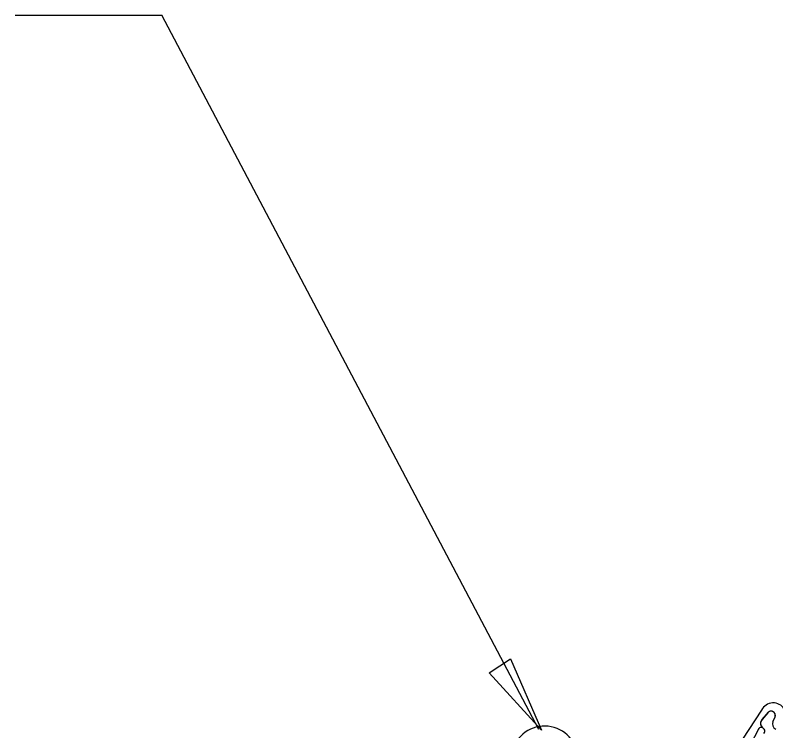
# Model space of a CAD drawing. Extents: x 0 to 2.85, y -0.1 to 1.83.
# Drawn here: x 1.7627 to 1.8173, y 1.6124 to 1.6638 of the extents above; entities that cross this region are included whole.
import ezdxf

# ---------------------------------------------------------------- set-up
doc = ezdxf.new("R2010")
doc.units = 0
for name, color, linetype in [('CT_Dimensions', 7, 'Continuous'), ('sb_Chainlink Fence', 7, 'Continuous'), ('sb_Existing Structural Steel', 7, 'Continuous')]:
    doc.layers.add(name, color=color, linetype=linetype)

msp = doc.modelspace()

# ---------------------------------------------------------------- linework, layer by layer
at = {"layer": 'CT_Dimensions'}
for p in [(1.7626716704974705, 1.6638139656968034), (1.8002901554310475, 1.6125002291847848)]:
    msp.add_line(p, (1.7731970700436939, 1.6638139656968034), dxfattribs=at)
msp.add_lwpolyline([(1.7982601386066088, 1.6175705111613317), (1.8004832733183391, 1.6124608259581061), (1.7967231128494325, 1.6165732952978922)], close=True, dxfattribs=at)
at = {"layer": 'sb_Chainlink Fence'}
for p, q in [((1.8163052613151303, 1.6138898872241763), (1.8138687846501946, 1.610200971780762)), ((1.8163528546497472, 1.6132211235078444), (1.8167979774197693, 1.6137481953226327)), ((1.8167568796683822, 1.6137048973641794), (1.8163528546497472, 1.6132211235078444)), ((1.8172789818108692, 1.6134193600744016), (1.8171154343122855, 1.6130650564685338)), ((1.8171160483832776, 1.6130776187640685), (1.8172786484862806, 1.6134113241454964)), ((1.8160278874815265, 1.612434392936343), (1.815216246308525, 1.6108828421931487))]:
    msp.add_line(p, q, dxfattribs=at)
for centre, radius, start, end in [((1.817143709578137, 1.6134751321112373), 0.0009354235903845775, 330.7731305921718, 153.67978342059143), ((1.8169896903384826, 1.6135104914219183), 0.00030330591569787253, 342.5147558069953, 140.13680881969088), ((1.8169907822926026, 1.6135119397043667), 0.00030494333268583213, 340.73435754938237, 129.21739859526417), ((1.8166123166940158, 1.612937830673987), 0.0003843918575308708, 140.20166010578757, 233.0052527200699), ((1.816622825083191, 1.6129382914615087), 0.0003909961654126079, 133.66718540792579, 232.2343578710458), ((1.8175031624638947, 1.6129057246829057), 0.00041880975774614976, 156.48328493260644, 245.15783350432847), ((1.8162798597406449, 1.6123902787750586), 0.00025580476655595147, 319.02146199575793, 170.0695590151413)]:
    msp.add_arc(centre, radius, start, end, dxfattribs=at)
at = {"layer": 'sb_Existing Structural Steel'}
msp.add_arc((1.8007155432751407, 1.610342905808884), 0.002401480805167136, 6.342802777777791, 171.9080888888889, dxfattribs=at)

doc.saveas('drawing.dxf')
